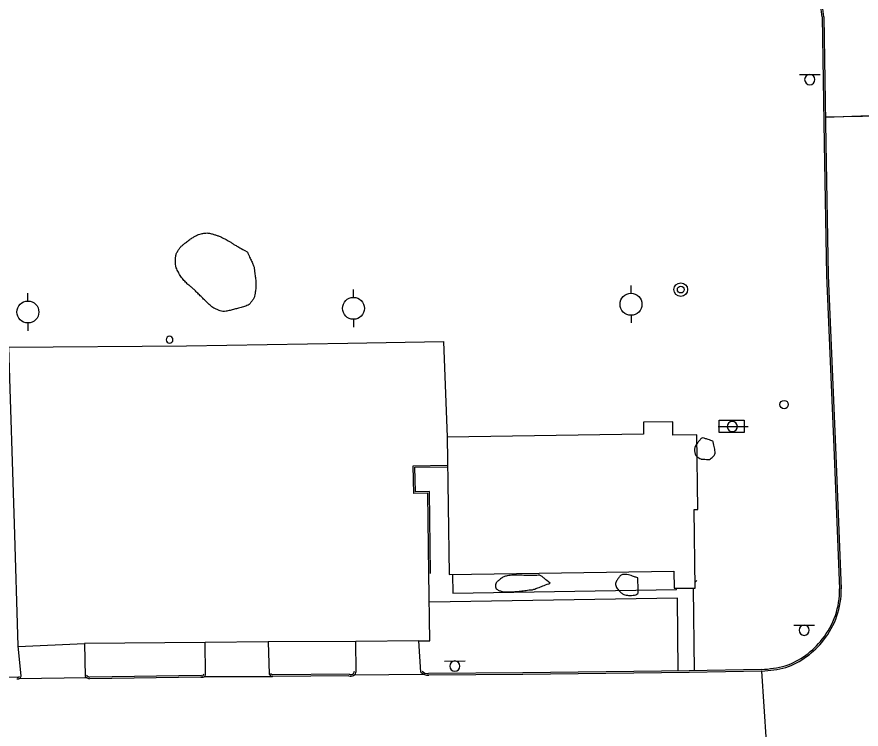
# Model space of a CAD drawing. Extents: x 2145380 to 2156929, y 139568 to 149130.
# Drawn here: x 2150375.9 to 2150683.9, y 144847 to 145106.8 of the extents above; entities that cross this region are included whole.
import ezdxf

# ---------------------------------------------------------------- set-up
doc = ezdxf.new("R2010")
doc.units = 0
for name, color, linetype in [('Default', 7, 'Continuous'), ('TOPO_Asphalt', 7, 'Continuous'), ('TOPO_Building', 7, 'Continuous'), ('TOPO_Concrete', 7, 'Continuous'), ('TOPO_Curb Back', 7, 'Continuous'), ('TOPO_Misc', 7, 'Continuous'), ('TOPO_Power Pole', 7, 'Continuous'), ('TOPO_San Manhole', 7, 'Continuous'), ('TOPO_Shrub', 7, 'Continuous'), ('TOPO_Sidewalk', 7, 'Continuous'), ('TOPO_Sign', 7, 'Continuous'), ('TOPO_Tree Line', 7, 'Continuous'), ('TOPO_Wall Freestanding', 7, 'Continuous'), ('TOPO_Water Meter', 7, 'Continuous')]:
    doc.layers.add(name, color=color, linetype=linetype)

# ---------------------------------------------------------------- blocks, each defined once
blk = doc.blocks.new('POST')
at = {"layer": 'TOPO_Misc'}
for start, end in [(89.99996, 180.00004), (179.99996, 270.00004), (359.99996, 90.00004), (269.99996, 0.00004)]:
    blk.add_arc((-0.01, 0.03), 3.16, start, end, dxfattribs=at)
blk = doc.blocks.new('POWPOL')
at = {"layer": 'TOPO_Power Pole'}
for p, q in [((0, 10.16), (0, 17.34)), ((0, -10.16), (0, -17.34))]:
    blk.add_line(p, q, dxfattribs=at)
blk.add_circle((0, 0), 10.16, dxfattribs=at)
blk = doc.blocks.new('WTRMTR')
at = {"layer": 'Default'}
blk.add_circle((0, 0), 3.89, dxfattribs=at)
blk = doc.blocks.new('EXMHSS')
at = {"layer": 'Default'}
for radius in [6.3, 3.13]:
    blk.add_circle((0, 0), radius, dxfattribs=at)

msp = doc.modelspace()

# ---------------------------------------------------------------- linework, layer by layer
at = {"layer": 'TOPO_Asphalt'}
for p, q in [((2150670.82, 145070.29), (2150696.56, 145070.83)), ((2150376.36, 144877.1), (2150400.51, 144878.19)), ((2150467.55, 144878.84), (2150444.54, 144878.59)), ((2150522.55, 144879.25), (2150499.54, 144878.99)), ((2150649.33, 144842.32), (2150647.69, 144868.12)), ((2150401.4, 144865.72), (2150376.6, 144865.32)), ((2150444.26, 144866.19), (2150469.01, 144866.21)), ((2150524.36, 144866.93), (2150498.77, 144866.61))]:
    msp.add_line(p, q, dxfattribs=at)
for points in [[(2150377.36, 144866.36), (2150376.34, 144877.35), (2150375.03, 144921.9), (2150372.95, 144986.31), (2150437.68, 144986.85), (2150496.64, 144987.78), (2150531.55, 144988.4), (2150532.8, 144953.51)], [(2150523.21, 144867.77), (2150522.55, 144879.25), (2150526.57, 144879.24), (2150526.17, 144903.81)], [(2150444.67, 144867.15), (2150444.54, 144878.59), (2150400.51, 144878.19), (2150400.81, 144866.18)], [(2150499.61, 144868.04), (2150499.54, 144878.99), (2150467.55, 144878.84), (2150467.87, 144867.06)]]:
    msp.add_lwpolyline(points, dxfattribs=at)
at = {"layer": 'TOPO_Building'}
msp.add_lwpolyline([(2150604.5, 144954.54), (2150532.8, 144953.51), (2150533.51, 144903.41), (2150615.54, 144904.58), (2150615.63, 144898.35), (2150623.37, 144898.46), (2150622.96, 144927.07), (2150624.27, 144927.08), (2150623.88, 144954.36), (2150615.18, 144954.23), (2150615.11, 144959.07), (2150604.44, 144958.92)], close=True, dxfattribs=at)
at = {"layer": 'TOPO_Concrete'}
msp.add_lwpolyline([(2150696.35, 145070.7), (2150683.72, 145070.51), (2150670.72, 145070.09)], dxfattribs=at)
at = {"layer": 'TOPO_Curb Back'}
for points in [[(2150669.67, 145106.75), (2150670.37, 145060.63), (2150671.24, 145012.47), (2150673.95, 144949.79), (2150676.02, 144898.17)], [(2150670.27, 145106.78), (2150670.97, 145060.64), (2150671.84, 145012.48), (2150674.55, 144949.82), (2150676.62, 144898.19)], [(2150526.17, 144903.81), (2150525.79, 144933.01), (2150520.68, 144932.99), (2150520.43, 144943.07), (2150532.94, 144943.25)], [(2150526.77, 144903.81), (2150526.39, 144933.62), (2150521.26, 144933.59), (2150521.05, 144942.48), (2150532.95, 144942.65)], [(2150647.57, 144868.72), (2150621.09, 144868.26), (2150560.5, 144867.52), (2150526.07, 144867.23)], [(2150647.6, 144868.12), (2150621.1, 144867.66), (2150560.5, 144866.92), (2150526.1, 144866.63)], [(2150376, 144865.97), (2150343.16, 144865.7)], [(2150442.98, 144865.98), (2150402.38, 144865.3)], [(2150443.12, 144866.58), (2150402.46, 144865.9)], [(2150497, 144866.42), (2150469.19, 144866.17)], [(2150497.12, 144867.02), (2150469.24, 144866.77)]]:
    msp.add_lwpolyline(points, dxfattribs=at)
for centre, radius, start, end in [((2150625.54, 145102.71), 44.31, 5.2281, 25.3371), ((2150625.54, 145102.71), 44.91, 5.1988, 25.3439), ((2150647.51, 144897.76), 28.51, 321.0432, 0.8265), ((2150647.51, 144897.76), 29.11, 321.0574, 0.8423), ((2150646.29, 144897.82), 29.51, 289.6094, 322.4492), ((2150646.29, 144897.82), 30.11, 289.5482, 322.434), ((2150443.46, 144867.09), 1.21, 246.7185, 2.7398), ((2150443.46, 144867.09), 0.612, 236.5864, 2.7369), ((2150469.48, 144868.02), 1.27, 210.7554, 258.8351), ((2150497.7, 144868.2), 1.92, 248.5071, 354.9821), ((2150497.7, 144868.2), 1.32, 243.8815, 354.9877), ((2150525.79, 144870.06), 3.45, 221.535, 275.0775), ((2150525.79, 144870.06), 2.85, 221.5351, 275.5347), ((2150644.18, 144920.3), 51.69, 273.7642, 283.4411), ((2150644.18, 144920.3), 52.29, 273.7482, 283.4766), ((2150376.29, 144866.34), 1.07, 244.8186, 0.8669), ((2150376.29, 144866.34), 0.468, 231.275, 0.8589), ((2150403.35, 144868.86), 3.69, 226.5689, 254.8547), ((2150403.35, 144868.86), 3.09, 226.5681, 253.3504), ((2150469.48, 144868.02), 1.87, 210.759, 260.8795)]:
    msp.add_arc(centre, radius, start, end, dxfattribs=at)
at = {"layer": 'TOPO_Shrub'}
for points in [[(2150629.8, 144952.03), (2150629.8, 144952.03), (2150630.01, 144951.04), (2150630.22, 144950.06), (2150630.43, 144949.07), (2150630.63, 144948.15), (2150630.7, 144947.24), (2150629.79, 144946.33), (2150628.6, 144945.14), (2150627.41, 144945.43), (2150626.22, 144945.44), (2150625.77, 144945.44), (2150625.33, 144945.49), (2150624.88, 144945.78), (2150623.03, 144947.04), (2150622.94, 144949.98), (2150624.28, 144951.52), (2150624.92, 144952.26), (2150625.67, 144953.39), (2150626.54, 144953.1), (2150627.63, 144952.74), (2150628.72, 144952.39), (2150629.8, 144952.03)], [(2150570.41, 144900.23), (2150570.41, 144900.23), (2150568.62, 144899.55), (2150566.83, 144898.86), (2150565.03, 144898.18), (2150563.96, 144897.77), (2150562.77, 144897.76), (2150561.63, 144897.6), (2150560.61, 144897.46), (2150559.59, 144897.34), (2150558.56, 144897.23), (2150557.27, 144897.09), (2150555.97, 144897.09), (2150554.67, 144897.07), (2150553.58, 144897.05), (2150552.51, 144897.23), (2150551.46, 144897.73), (2150550.43, 144898.22), (2150550.48, 144900.24), (2150551.3, 144900.94), (2150552.31, 144901.81), (2150553.44, 144902.65), (2150554.76, 144902.88), (2150555.85, 144903.06), (2150556.93, 144903.21), (2150558.03, 144903.18), (2150559.14, 144903.15), (2150560.26, 144903.09), (2150561.37, 144903.06), (2150562.43, 144903.04), (2150563.48, 144903.03), (2150564.53, 144903.01), (2150565.5, 144902.98), (2150566.66, 144903.24), (2150567.42, 144902.63), (2150568.42, 144901.83), (2150569.42, 144901.03), (2150570.41, 144900.23)], [(2150602.41, 144902.11), (2150602.41, 144902.11), (2150602.44, 144900.53), (2150602.48, 144898.95), (2150602.51, 144897.38), (2150602.54, 144895.98), (2150599.88, 144895.69), (2150598.63, 144895.81), (2150597.6, 144895.91), (2150596.58, 144896.47), (2150595.61, 144897.41), (2150594.47, 144898.52), (2150594.09, 144900.21), (2150594.83, 144901.34), (2150595.44, 144902.27), (2150596.32, 144903.38), (2150597.39, 144903.41), (2150598.42, 144903.45), (2150599.5, 144903.14), (2150600.5, 144902.79), (2150601.13, 144902.56), (2150601.77, 144902.33), (2150602.41, 144902.11)]]:
    msp.add_open_spline(points, degree=3, dxfattribs=at)
at = {"layer": 'TOPO_Sidewalk'}
for p, q in [((2150623.34, 144900.64), (2150623.97, 144901.25)), ((2150623.13, 144868.29), (2150622.74, 144898.45))]:
    msp.add_line(p, q, dxfattribs=at)
for points in [[(2150534.77, 144903.42), (2150534.86, 144896.54), (2150616.49, 144897.96), (2150616.48, 144898.36)], [(2150617.07, 144868.21), (2150616.83, 144894.71), (2150526.34, 144893.35)]]:
    msp.add_lwpolyline(points, dxfattribs=at)
at = {"layer": 'TOPO_Sign'}
for points in [[(2150661.38, 145085.77), (2150668.87, 145085.78)], [(2150663.26, 145083.9), (2150663.26, 145083.9)], [(2150665.13, 145085.77), (2150665.13, 145085.77)], [(2150667, 145083.9), (2150667, 145083.9)], [(2150665.13, 145082.03), (2150665.13, 145082.03)], [(2150631.73, 144957.32), (2150642.61, 144957.38)], [(2150659.33, 144884.91), (2150666.82, 144884.92)], [(2150661.21, 144883.05), (2150661.21, 144883.05)], [(2150663.08, 144884.91), (2150663.08, 144884.91)], [(2150664.95, 144883.05), (2150664.95, 144883.05)], [(2150663.08, 144881.18), (2150663.08, 144881.18)], [(2150531.89, 144871.83), (2150539.38, 144871.84)], [(2150535.64, 144871.83), (2150535.64, 144871.83)], [(2150533.77, 144869.97), (2150533.77, 144869.97)], [(2150535.64, 144868.1), (2150535.64, 144868.1)], [(2150537.51, 144869.97), (2150537.51, 144869.97)]]:
    msp.add_lwpolyline(points, dxfattribs=at)
for centre, radius, start, end in [((2150665.13, 145083.9), 1.87, 90, 180), ((2150665.13, 145083.9), 1.87, 180, 270), ((2150665.13, 145083.9), 1.87, 360, 90), ((2150665.13, 145083.9), 1.87, 270, 0), ((2150636.87, 144957.34), 1.84, 47.4196, 227.4196), ((2150636.87, 144957.34), 1.84, 227.4196, 47.4196), ((2150663.08, 144883.05), 1.87, 90, 180), ((2150663.08, 144883.05), 1.87, 180, 270), ((2150663.08, 144883.05), 1.87, 360, 90), ((2150663.08, 144883.05), 1.87, 270, 0), ((2150535.64, 144869.97), 1.87, 90, 180), ((2150535.64, 144869.97), 1.87, 360, 90), ((2150535.64, 144869.97), 1.87, 180, 270), ((2150535.64, 144869.97), 1.87, 270, 0)]:
    msp.add_arc(centre, radius, start, end, dxfattribs=at)
at = {"layer": 'TOPO_Tree Line'}
msp.add_open_spline([(2150459.92, 145021.03), (2150458.53, 145021.82), (2150457.13, 145022.61), (2150455.74, 145023.4), (2150454.79, 145023.94), (2150453.9, 145024.56), (2150452.97, 145025.12), (2150452.17, 145025.59), (2150451.34, 145025.97), (2150450.5, 145026.37), (2150449.43, 145026.88), (2150448.31, 145027.26), (2150447.18, 145027.58), (2150445.85, 145027.96), (2150444.38, 145027.98), (2150443.04, 145027.65), (2150442.16, 145027.43), (2150441.33, 145027.07), (2150440.54, 145026.59), (2150439.19, 145025.78), (2150438.01, 145024.92), (2150436.81, 145023.92), (2150436.01, 145023.25), (2150435.34, 145022.61), (2150434.74, 145021.66), (2150434.06, 145020.61), (2150433.8, 145019.51), (2150433.74, 145018.41), (2150433.67, 145016.85), (2150433.91, 145015.22), (2150434.75, 145013.69), (2150435.7, 145011.97), (2150436.73, 145010.63), (2150438.07, 145009.39), (2150439.01, 145008.52), (2150440.02, 145007.75), (2150440.93, 145006.86), (2150442.17, 145005.66), (2150443.39, 145004.44), (2150444.63, 145003.24), (2150445.31, 145002.57), (2150446, 145001.92), (2150446.72, 145001.28), (2150447.35, 145000.71), (2150448.11, 145000.37), (2150448.93, 145000.04), (2150449.97, 144999.61), (2150451.03, 144999.23), (2150452.07, 144999.42), (2150453.65, 144999.69), (2150455.23, 145000.13), (2150456.81, 145000.55), (2150457.67, 145000.78), (2150458.51, 145001), (2150459.35, 145001.29), (2150460.23, 145001.6), (2150460.92, 145002.21), (2150461.52, 145003.01), (2150462.21, 145003.92), (2150462.6, 145004.87), (2150462.76, 145005.92), (2150463, 145007.56), (2150463.14, 145009.21), (2150462.97, 145010.84), (2150462.88, 145011.66), (2150462.77, 145012.49), (2150462.64, 145013.32), (2150462.47, 145014.39), (2150462.47, 145015.52), (2150462.02, 145016.5), (2150461.32, 145018.01), (2150460.62, 145019.52), (2150459.92, 145021.03), (2150459.92, 145021.03)], degree=3, dxfattribs=at)
at = {"layer": 'TOPO_Wall Freestanding'}
msp.add_lwpolyline([(2150632.08, 144959.64), (2150641.18, 144959.67), (2150641.2, 144955.2), (2150632.1, 144955.17)], close=True, dxfattribs=at)

# ---------------------------------------------------------------- block references
at = {"layer": 'TOPO_Misc', "xscale": 0.39370000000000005, "yscale": 0.3937000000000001}
msp.add_blockref('POST', (2150431.56, 144989.02), dxfattribs=at)
at = {"layer": 'TOPO_Power Pole', "xscale": 0.39370000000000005, "yscale": 0.3937000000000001}
for p in [(2150599.91, 145001.96), (2150379.88, 144999.13), (2150498.65, 145000.47)]:
    msp.add_blockref('POWPOL', p, dxfattribs=at)
at = {"layer": 'TOPO_San Manhole', "xscale": 0.39370000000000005, "yscale": 0.3937000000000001}
msp.add_blockref('EXMHSS', (2150618.05, 145007.3), dxfattribs=at)
at = {"layer": 'TOPO_Water Meter', "xscale": 0.39370000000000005, "yscale": 0.3937000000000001}
msp.add_blockref('WTRMTR', (2150655.74, 144965.36), dxfattribs=at)

doc.saveas('drawing.dxf')
